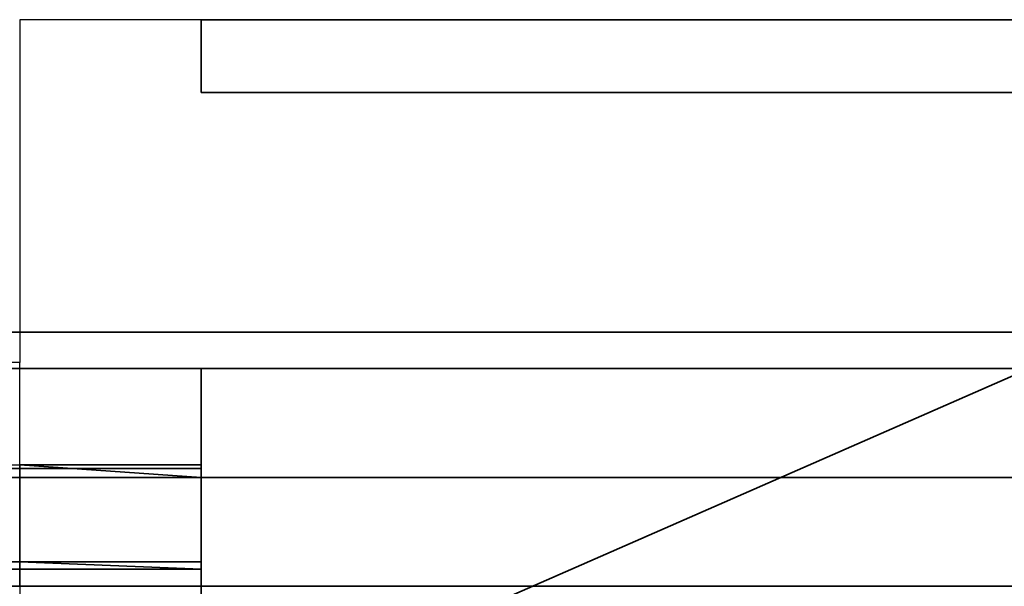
# Model space of a CAD drawing. Header units: millimetres. Extents: x -603 to 3703, y -120 to 249.
# Tile 605 of 656: x 1919 to 1932, y 15 to 23. Entities that reach past the tile are written whole.
import ezdxf

# ---------------------------------------------------------------- set-up
doc = ezdxf.new("R2010")
doc.units = ezdxf.units.MM
doc.layers.add('152', color=7, linetype='Continuous', true_color=0xffffff)

# ---------------------------------------------------------------- blocks, each defined once
blk = doc.blocks.new('UG_SURFACE_002')
at = {"layer": '152', "color": 252, "linetype": 'Continuous', "lineweight": 35}
for points in [[(2177.5, -30, 2213), (2177.5, 229.8, 2213), (822.5, 229.8, 2213), (822.5, -30, 2213)], [(972.5, -30, 2063), (972.5, 229.8, 2063), (2027.5, 229.8, 2063), (2027.5, -30, 2063)]]:
    blk.add_3dface(points, dxfattribs=at)
blk = doc.blocks.new('UG_SURFACE_129')
at = {"layer": '152', "color": 7, "linetype": 'Continuous', "lineweight": 35}
for points in [[(1971.15, 10.45, 2004.65), (1971.15, 228.45, 2004.65), (1028.85, 228.45, 2004.65), (1028.85, 10.45, 2004.65)], [(1029, 10.45, 2004.5), (1029, 228.45, 2004.5), (1971, 228.45, 2004.5), (1971, 10.45, 2004.5)]]:
    blk.add_3dface(points, dxfattribs=at)
blk = doc.blocks.new('UG_SURFACE_130')
at = {"layer": '152', "color": 41, "linetype": 'Continuous', "lineweight": 35}
for points in [[(1971.15, 228.45, 2004.65), (1971.15, 10.45, 2004.65), (1028.85, 10.45, 2004.65), (1028.85, 228.45, 2004.65)], [(1985, 18.3, 2018.5), (1985, 70.3, 2018.5), (1015, 70.3, 2018.5), (1015, 18.3, 2018.5)], [(1975.5, 18.8, 2009), (1978, 18.8, 2011.5), (1022, 18.8, 2011.5), (1024.5, 18.8, 2009)], [(1978, 18.8, 2011.5), (1978, 16.8, 2011.5), (1022, 16.8, 2011.5), (1022, 18.8, 2011.5)], [(1975.5, 18.8, 2009), (1024.5, 18.8, 2009), (1024.5, 10.45, 2009), (1975.5, 10.45, 2009)], [(1983.5, 16.8, 2017), (1985, 18.3, 2018.5), (1015, 18.3, 2018.5), (1016.5, 16.8, 2017)], [(1978, 16.8, 2011.5), (1983.5, 16.8, 2017), (1016.5, 16.8, 2017), (1022, 16.8, 2011.5)]]:
    blk.add_3dface(points, dxfattribs=at)
blk = doc.blocks.new('UG_SURFACE_145')
at = {"layer": '152', "color": 252, "linetype": 'Continuous', "lineweight": 35}
for points in [[(1921.3, 23.101, 2019.5), (1921.3, 22.101, 2019.5), (1921.3, 22.101, 2021), (1921.3, 23.101, 2021)], [(1921.3, 23.101, 2021), (1921.3, 22.101, 2021), (1932.7, 22.101, 2021), (1932.7, 23.101, 2021)], [(1932.7, 23.101, 2019.5), (1932.7, 22.101, 2019.5), (1921.3, 22.101, 2019.5), (1921.3, 23.101, 2019.5)], [(1921.3, 22.101, 2019.5), (1932.7, 22.101, 2019.5), (1932.7, 22.101, 2021), (1921.3, 22.101, 2021)], [(1921.3, 13.3, 2011), (1921.3, 18.3, 2011), (1921.3, 18.3, 2009.5), (1921.3, 13.3, 2009.5)], [(1921.3, 13.3, 2009.5), (1932.7, 18.3, 2009.5), (1932.7, 13.3, 2009.5)], [(1921.3, 13.3, 2009.5), (1921.3, 18.3, 2009.5), (1932.7, 18.3, 2009.5)], [(1932.7, 13.3, 2011), (1932.7, 18.3, 2011), (1921.3, 18.3, 2011), (1921.3, 13.3, 2011)], [(1932.7, 18.3, 2009.5), (1921.3, 18.3, 2009.5), (1921.3, 18.3, 2011), (1932.7, 18.3, 2011)], [(1918.8, 16.973, 2018.639), (1921.3, 16.973, 2018.639), (1921.3, 16.92, 2018.525), (1861.647, 16.92, 2018.525)], [(1918.8, 16.973, 2018.639), (1918.8, 15.638, 2019.322), (1921.3, 15.638, 2019.322), (1921.3, 16.8, 2018.728)], [(1921.3, 16.8, 2018.728), (1921.3, 16.973, 2018.639), (1918.8, 16.973, 2018.639)], [(1921.3, 16.92, 2018.525), (1921.3, 16.973, 2018.639), (1921.3, 16.8, 2018.728)], [(1921.3, 16.8, 2017.92), (1861.647, 16.8, 2017.92), (1861.647, 16.92, 2018.525), (1921.3, 16.92, 2018.525)], [(1921.3, 16.8, 2018.728), (1921.3, 16.8, 2017.92), (1921.3, 16.92, 2018.525)], [(1861.647, 16.8, 2017.92), (1921.3, 16.8, 2017.92), (1935.2, 16.8, 2015.901), (1918.8, 16.8, 2015.901)], [(1918.8, 16.8, 2015.901), (1935.2, 16.8, 2015.901), (1935.2, 15.3, 2015.901), (1918.8, 15.3, 2015.901)], [(1932.7, 15.3, 2022.5), (1932.7, 16.8, 2022.5), (1921.3, 16.8, 2022.5), (1921.3, 15.3, 2022.5)], [(1921.3, 15.3, 2022.5), (1921.3, 16.8, 2022.5), (1921.3, 16.8, 2018.728), (1921.3, 15.638, 2019.322)], [(1935.2, 16.8, 2015.901), (1921.3, 16.8, 2017.92), (1932.7, 16.8, 2017.92)], [(1932.7, 16.8, 2018.728), (1932.7, 16.8, 2017.92), (1921.3, 16.8, 2017.92), (1921.3, 16.8, 2018.728)], [(1921.3, 16.8, 2018.728), (1921.3, 16.8, 2022.5), (1932.7, 16.8, 2022.5), (1932.7, 16.8, 2018.728)], [(1625.533, 15.638, 2019.322), (1623.033, 15.638, 2019.322), (1623.033, 15.534, 2019.099), (1921.3, 15.534, 2019.099)], [(1625.533, 15.638, 2019.322), (1921.3, 15.534, 2019.099), (1918.8, 15.638, 2019.322)], [(1921.3, 15.534, 2019.099), (1921.3, 15.638, 2019.322), (1918.8, 15.638, 2019.322)], [(1921.3, 15.3, 2022.5), (1921.3, 15.638, 2019.322), (1921.3, 15.534, 2019.099)], [(1921.3, 15.534, 2019.099), (1623.033, 15.534, 2019.099), (1623.033, 15.3, 2017.92), (1921.3, 15.3, 2017.92)], [(1921.3, 15.534, 2019.099), (1921.3, 15.3, 2017.92), (1921.3, 15.3, 2022.5)], [(1921.3, 15.3, 2017.92), (1623.033, 15.3, 2017.92), (1609.133, 15.3, 2015.901), (1625.533, 15.3, 2015.901)], [(1921.3, 15.3, 2017.92), (1625.533, 15.3, 2015.901), (1918.8, 15.3, 2015.901)], [(1918.8, 15.3, 2015.901), (1935.2, 15.3, 2015.901), (1921.3, 15.3, 2017.92)], [(1935.2, 15.3, 2015.901), (1986.5, 15.3, 2012.58), (1921.3, 15.3, 2017.92)], [(1932.7, 15.3, 2017.92), (1921.3, 15.3, 2017.92), (1986.5, 15.3, 2012.58)], [(1932.7, 15.3, 2017.92), (1932.7, 15.3, 2022.5), (1921.3, 15.3, 2022.5), (1921.3, 15.3, 2017.92)]]:
    blk.add_3dface(points, dxfattribs=at)
blk = doc.blocks.new('UG_SURFACE_154')
at = {"layer": '152', "color": 252, "linetype": 'Continuous', "lineweight": 35}
for points in [[(1011, -46.92, 2022.5), (1989, -46.92, 2022.5), (1989, 62.92, 2022.5), (1011, 62.92, 2022.5)], [(1012.5, -46.92, 2021), (1012.5, 62.92, 2021), (1987.5, 62.92, 2021), (1987.5, -46.92, 2021)]]:
    blk.add_3dface(points, dxfattribs=at)

msp = doc.modelspace()

# ---------------------------------------------------------------- linework, layer by layer
at = {"layer": '152', "color": 252, "linetype": 'Continuous', "lineweight": -3, "true_color": 0x939598}
for p, q in [((1918.8, 23.101, 2019.5), (1918.8, 23.101, 2021)), ((1918.8, 23.101, 2021), (1918.8, 18.38, 2021)), ((1921.3, 23.101, 2021), (1918.8, 23.101, 2021)), ((1918.8, 23.101, 2019.5), (1918.8, 18.38, 2019.5)), ((1921.3, 23.101, 2019.5), (1918.8, 23.101, 2019.5)), ((1921.3, 23.101, 2019.5), (1921.3, 23.101, 2021)), ((1921.3, 22.101, 2019.5), (1921.3, 23.101, 2019.5)), ((1921.3, 22.101, 2021), (1921.3, 23.101, 2021)), ((1932.7, 22.101, 2019.5), (1921.3, 22.101, 2019.5)), ((1921.3, 22.101, 2019.5), (1921.3, 22.101, 2021)), ((1932.7, 22.101, 2021), (1921.3, 22.101, 2021)), ((1022, 18.8, 2011.5), (1978, 18.8, 2011.5)), ((1024.5, 18.8, 2009), (1975.5, 18.8, 2009)), ((1015, 18.3, 2018.5), (1985, 18.3, 2018.5)), ((1918.8, 18.38, 2021), (1625.533, 18.38, 2021)), ((1918.8, 18.38, 2019.5), (1625.533, 18.38, 2019.5)), ((1921.3, 13.3, 2009.5), (1921.3, 18.3, 2009.5)), ((1932.7, 18.3, 2009.5), (1921.3, 18.3, 2009.5)), ((1921.3, 18.3, 2009.5), (1921.3, 18.3, 2011)), ((1921.3, 18.3, 2011), (1921.3, 13.3, 2011)), ((1932.7, 18.3, 2011), (1921.3, 18.3, 2011)), ((1921.3, 16.973, 2018.639), (1918.8, 16.973, 2018.639)), ((1918.8, 16.973, 2018.639), (1918.8, 15.638, 2019.322)), ((1921.3, 16.973, 2018.639), (1921.3, 16.8, 2018.728)), ((1016.5, 16.8, 2017), (1983.5, 16.8, 2017)), ((1022, 16.8, 2011.5), (1978, 16.8, 2011.5)), ((1921.3, 16.8, 2017.92), (1623.033, 16.8, 2017.92)), ((1918.8, 16.8, 2012.58), (1625.533, 16.8, 2012.58)), ((1918.8, 16.8, 2015.901), (1918.8, 16.8, 2012.58)), ((1935.2, 16.8, 2015.901), (1918.8, 16.8, 2015.901)), ((1918.8, 16.8, 2015.901), (1918.8, 15.3, 2015.901)), ((1921.3, 16.8, 2022.5), (1921.3, 15.3, 2022.5)), ((1921.3, 16.8, 2018.728), (1921.3, 15.638, 2019.322)), ((1921.3, 16.8, 2018.728), (1921.3, 16.8, 2017.92)), ((1921.3, 16.8, 2022.5), (1932.7, 16.8, 2022.5)), ((1921.3, 16.8, 2018.728), (1921.3, 16.8, 2022.5)), ((1921.3, 15.638, 2019.322), (1918.8, 15.638, 2019.322)), ((1921.3, 15.3, 2017.92), (1623.033, 15.3, 2017.92)), ((1918.8, 15.3, 2012.58), (1625.533, 15.3, 2012.58)), ((1935.2, 15.3, 2015.901), (1918.8, 15.3, 2015.901)), ((1918.8, 15.3, 2012.58), (1918.8, 15.3, 2015.901)), ((1921.3, 15.3, 2022.5), (1932.7, 15.3, 2022.5)), ((1921.3, 15.3, 2017.92), (1921.3, 15.3, 2022.5))]:
    msp.add_line(p, q, dxfattribs=at)
at = {"layer": '152', "color": 252, "linetype": 'Continuous', "lineweight": -3, "true_color": 0x939598, "extrusion": (-1, 0, 0)}
for centre, radius, start, end in [((-18.38, 2017.92, -1918.8), 3.08, 27.0767, 90), ((-18.38, 2017.92, -1918.8), 1.58, 27.0767, 90), ((-13.72, 2012.58, -1918.8), 3.08, 180, 270), ((-18.38, 2017.92, -1921.3), 3.08, 0, 27.0767)]:
    msp.add_arc(centre, radius, start, end, dxfattribs=at)
at = {"layer": '152', "color": 252, "linetype": 'Continuous', "lineweight": -3, "true_color": 0x939598, "extrusion": (1, 0, 0)}
msp.add_arc((18.38, 2017.92, 1921.3), 1.58, 152.9233, 180, dxfattribs=at)

# ---------------------------------------------------------------- block references
at = {"layer": '152', "color": 252, "linetype": 'Continuous', "lineweight": -3, "true_color": 0x939598}
for name in ['UG_SURFACE_129', 'UG_SURFACE_002', 'UG_SURFACE_130', 'UG_SURFACE_154', 'UG_SURFACE_145']:
    msp.add_blockref(name, (0, 0), dxfattribs=at)

doc.saveas('drawing.dxf')
